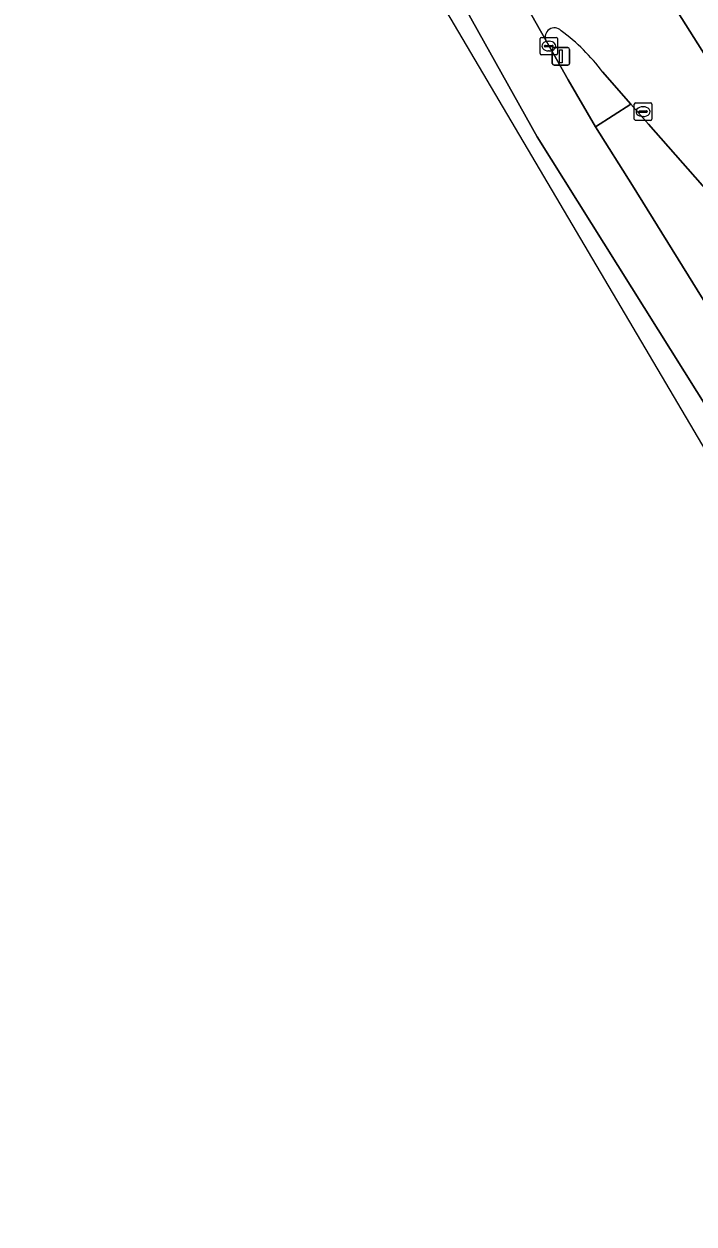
# Model space of a CAD drawing. Extents: x 160377 to 161131, y 383938 to 384853.
# Drawn here: x 160770.2 to 160808.5, y 384006.6 to 384075.2 of the extents above; entities that cross this region are included whole.
import ezdxf

# ---------------------------------------------------------------- set-up
doc = ezdxf.new("R2010")
doc.units = 0
for name, color, linetype in [('IMGEO_Groenvoorziening', 7, 'Continuous'), ('IMGEO_Haag', 7, 'Continuous'), ('IMGEO_Kolk', 7, 'Continuous'), ('IMGEO_Lichtmast', 7, 'Continuous'), ('IMGEO_Rijbaan_lokaal_gesloten', 7, 'Continuous'), ('IMGEO_Rijbaan_lokaal_open', 7, 'Continuous'), ('IMGEO_Verkeerseiland_open', 7, 'Continuous'), ('IMGEO_Voetpad_open', 7, 'Continuous')]:
    doc.layers.add(name, color=color, linetype=linetype)

msp = doc.modelspace()

# ---------------------------------------------------------------- linework, layer by layer
at = {"layer": 'IMGEO_Groenvoorziening'}
msp.add_lwpolyline([(160812.691, 384061.43), (160810.137, 384064.666), (160805.922, 384069.453), (160804.909, 384070.605), (160802.895, 384069.303), (160804.996, 384065.946), (160809.892, 384058.082), (160817.58, 384046.047), (160818.91, 384046.954), (160818.774, 384047.165), (160818.366, 384047.804), (160817.615, 384048.987), (160816.869, 384050.174)], dxfattribs=at)
at = {"layer": 'IMGEO_Haag'}
msp.add_lwpolyline([(160812.691, 384061.43), (160810.137, 384064.666), (160805.922, 384069.453), (160804.909, 384070.605), (160802.895, 384069.303), (160804.996, 384065.946), (160809.892, 384058.082), (160817.58, 384046.047), (160818.91, 384046.954), (160818.774, 384047.165), (160818.366, 384047.804), (160817.615, 384048.987), (160816.869, 384050.174), (160812.001, 384057.76), (160812.681, 384058.185)], dxfattribs=at)
at = {"layer": 'IMGEO_Kolk'}
for p, q in [((160799.717, 384073.492), (160799.717, 384074.344)), ((160799.792, 384074.418), (160800.644, 384074.418)), ((160800.718, 384074.344), (160800.718, 384073.492)), ((160799.976, 384073.912), (160799.976, 384073.924)), ((160800.414, 384073.875), (160800.016, 384073.875)), ((160800.019, 384073.961), (160800.417, 384073.961)), ((160800.228, 384073.638), (160800.203, 384073.638)), ((160800.205, 384074.198), (160800.23, 384074.198)), ((160800.46, 384073.924), (160800.46, 384073.912)), ((160800.644, 384073.418), (160799.792, 384073.418)), ((160805.107, 384069.746), (160805.107, 384070.598)), ((160805.182, 384070.672), (160806.034, 384070.672)), ((160805.366, 384070.166), (160805.366, 384070.178)), ((160805.409, 384070.215), (160805.807, 384070.215)), ((160805.595, 384070.452), (160805.62, 384070.452)), ((160805.85, 384070.178), (160805.85, 384070.166)), ((160806.108, 384070.598), (160806.108, 384069.746)), ((160806.034, 384069.672), (160805.182, 384069.672)), ((160805.804, 384070.129), (160805.406, 384070.129)), ((160805.618, 384069.892), (160805.593, 384069.892))]:
    msp.add_line(p, q, dxfattribs=at)
for points in [[(160799.717, 384073.492), (160799.717, 384074.344)], [(160799.792, 384074.418), (160800.644, 384074.418)], [(160800.718, 384074.344), (160800.718, 384073.492)], [(160800.644, 384073.418), (160799.792, 384073.418)], [(160805.107, 384069.746), (160805.107, 384070.598)], [(160805.182, 384070.672), (160806.034, 384070.672)], [(160806.108, 384070.598), (160806.108, 384069.746)], [(160806.034, 384069.672), (160805.182, 384069.672)]]:
    msp.add_lwpolyline(points, dxfattribs=at)
for centre, radius, start, end in [((160799.794, 384074.342), 0.0765, 91.55205, 178.44795), ((160799.794, 384074.342), 0.0765, 91.55205, 178.44795), ((160800.642, 384074.342), 0.0765, 1.55205, 88.44795), ((160800.642, 384074.342), 0.0765, 1.55205, 88.44795), ((160800.016, 384073.921), 0.0403, 85.87752, 175.75265), ((160800.013, 384073.911), 0.0366, 178.93798, 274.71019), ((160800.417, 384073.918), 0.043, 264.86636, 352.45326), ((160800.421, 384073.923), 0.0386, 1.73085, 96.63898), ((160799.794, 384073.494), 0.0765, 181.55205, 268.44795), ((160799.794, 384073.494), 0.0765, 181.55205, 268.44795), ((160800.642, 384073.494), 0.0765, 271.55205, 358.44795), ((160800.642, 384073.494), 0.0765, 271.55205, 358.44795), ((160805.184, 384070.596), 0.0765, 91.55205, 178.44795), ((160805.184, 384070.596), 0.0765, 91.55205, 178.44795), ((160805.406, 384070.175), 0.0403, 85.87752, 175.75265), ((160805.403, 384070.165), 0.0366, 178.93798, 274.71019), ((160805.807, 384070.172), 0.043, 264.86636, 352.45326), ((160805.811, 384070.177), 0.0386, 1.73085, 96.63898), ((160806.032, 384070.596), 0.0765, 1.55205, 88.44795), ((160806.032, 384070.596), 0.0765, 1.55205, 88.44795), ((160805.184, 384069.748), 0.0765, 181.55205, 268.44795), ((160805.184, 384069.748), 0.0765, 181.55205, 268.44795), ((160806.032, 384069.748), 0.0765, 271.55205, 358.44795), ((160806.032, 384069.748), 0.0765, 271.55205, 358.44795)]:
    msp.add_arc(centre, radius, start, end, dxfattribs=at)
for centre, major_axis, ratio, start_param, end_param in [((160800.204, 384073.918), (-0.387, 0.002), 0.722429, 4.712389, 7.853982), ((160800.229, 384073.918), (-0.39, 0.002), 0.717154, 1.570796, 4.712389), ((160805.594, 384070.172), (-0.387, 0.002), 0.722429, 4.712389, 7.853982), ((160805.619, 384070.172), (-0.39, 0.002), 0.717154, 1.570796, 4.712389)]:
    msp.add_ellipse(centre, major_axis=major_axis, ratio=ratio, start_param=start_param, end_param=end_param, dxfattribs=at)
at = {"layer": 'IMGEO_Lichtmast'}
for p, q in [((160800.415, 384072.93), (160800.415, 384073.73)), ((160800.415, 384073.73), (160800.415, 384072.93)), ((160800.515, 384073.83), (160801.305, 384073.83)), ((160801.305, 384073.83), (160800.515, 384073.83)), ((160801.405, 384073.73), (160801.405, 384072.93)), ((160801.405, 384072.93), (160801.405, 384073.73)), ((160801.305, 384072.83), (160800.515, 384072.83)), ((160800.515, 384072.83), (160801.305, 384072.83))]:
    msp.add_line(p, q, dxfattribs=at)
msp.add_lwpolyline([(160800.835, 384073.705), (160800.985, 384073.705), (160800.985, 384072.955), (160800.835, 384072.955), (160800.835, 384073.705)], dxfattribs=at)
for centre, start, end in [((160800.515, 384073.73), 90, 180), ((160800.515, 384073.73), 90, 180), ((160801.305, 384073.73), 0, 90), ((160801.305, 384073.73), 360, 90), ((160800.515, 384072.93), 180, 270), ((160800.515, 384072.93), 180, 270), ((160801.305, 384072.93), 270, 0), ((160801.305, 384072.93), 270, 0)]:
    msp.add_arc(centre, 0.1, start, end, dxfattribs=at)
at = {"layer": 'IMGEO_Rijbaan_lokaal_gesloten'}
for points in [[(160770.19, 384116.828), (160821.298, 384030.284), (160878.693, 383959.094), (160880.365, 383956.615), (160881.978, 383957.461), (160882.487, 383957.728), (160854.954, 383990.458), (160837.19, 384012.568), (160828.849, 384023.623), (160817.937, 384039.793), (160814.718, 384044.564), (160806.475, 384057.701), (160799.553, 384068.733), (160788.358, 384088.753), (160780.528, 384102.757), (160774.602, 384112.332), (160771.363, 384117.566), (160770.19, 384116.828)], [(160819.619, 384042.861), (160819.24, 384043.449), (160818.547, 384044.534), (160817.58, 384046.047), (160809.892, 384058.082), (160804.996, 384065.946), (160802.895, 384069.303), (160801.326, 384071.991), (160800.066, 384074.213), (160790.43, 384091.244)], [(160788.358, 384088.753), (160799.553, 384068.733), (160806.475, 384057.701), (160814.718, 384044.564), (160817.937, 384039.793), (160828.849, 384023.623), (160837.19, 384012.568), (160854.954, 383990.458), (160882.487, 383957.728), (160885.508, 383959.312), (160880.982, 383964.845), (160858.526, 383991.75), (160856.938, 383993.684), (160855.619, 383995.29), (160854.043, 383997.209), (160851.755, 384000), (160845.793, 384007.362), (160837.331, 384018.162)]]:
    msp.add_lwpolyline(points, dxfattribs=at)
at = {"layer": 'IMGEO_Rijbaan_lokaal_open'}
for points in [[(160798.917, 384083.052), (160795.322, 384086.122), (160791.473, 384089.815), (160790.43, 384091.244), (160800.066, 384074.213)], [(160820.547, 384055.466), (160815.664, 384063.109), (160810.34, 384071.52), (160801.966, 384084.783), (160799.763, 384083.298)], [(160803.297, 384072.439), (160804.909, 384070.605), (160805.922, 384069.453), (160810.137, 384064.666), (160812.691, 384061.43), (160819.416, 384050.957)]]:
    msp.add_lwpolyline(points, dxfattribs=at)
for centre, radius, start, end in [((160800.536, 384074.442), 0.522, 43.11534, 205.98738), ((160794.251, 384065.697), 11.282, 36.69946, 53.78405)]:
    msp.add_arc(centre, radius, start, end, dxfattribs=at)
at = {"layer": 'IMGEO_Verkeerseiland_open'}
msp.add_lwpolyline([(160800.066, 384074.213), (160801.326, 384071.991), (160802.895, 384069.303), (160804.909, 384070.605), (160803.297, 384072.439)], dxfattribs=at)
for centre, radius, start, end in [((160800.536, 384074.442), 0.522, 43.11534, 205.98738), ((160794.251, 384065.697), 11.282, 36.69946, 53.78405)]:
    msp.add_arc(centre, radius, start, end, dxfattribs=at)
at = {"layer": 'IMGEO_Voetpad_open'}
msp.add_lwpolyline([(160801.966, 384084.783), (160810.34, 384071.52), (160811.084, 384071.991), (160816.406, 384063.584), (160815.664, 384063.109), (160820.547, 384055.466), (160829.481, 384041.892), (160840.039, 384027.278), (160840.756, 384027.824), (160847.006, 384019.612), (160846.289, 384019.065), (160847.298, 384017.744), (160858.144, 384004.459), (160861.785, 384000), (160882.172, 383975.03), (160884.176, 383976.276), (160864.866, 384000), (160850.763, 384017.327), (160839.008, 384032.761), (160826.814, 384050.384), (160810.903, 384075.416)], dxfattribs=at)

doc.saveas('drawing.dxf')
